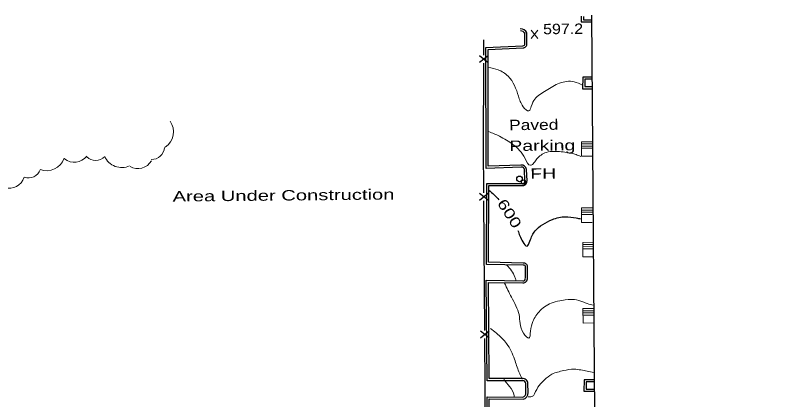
# Model space of a CAD drawing. Extents: x 2361708 to 2370558, y 6977955 to 6991887.
# Drawn here: x 2370009.4 to 2370362, y 6991709.5 to 6991887.2 of the extents above; entities that cross this region are included whole.
import ezdxf
from ezdxf.enums import TextEntityAlignment as Align

# ---------------------------------------------------------------- set-up
doc = ezdxf.new("R2010")
doc.units = 0
doc.header["$LTSCALE"] = 1.9
for name, color, linetype, lineweight in [('11', 7, 'Continuous', 25), ('12', 7, 'Continuous', 25), ('16', 7, 'Continuous', 13), ('17', 7, 'Continuous', 25), ('2', 7, 'Continuous', 25), ('20', 7, 'Continuous', 25), ('29', 7, 'Continuous', 13), ('31', 7, 'Continuous', 13), ('35', 7, 'Continuous', 13), ('7', 7, 'Continuous', 25)]:
    doc.layers.add(name, color=color, linetype=linetype, lineweight=lineweight)

msp = doc.modelspace()

# ---------------------------------------------------------------- linework, layer by layer
at = {"layer": '11'}
msp.add_lwpolyline([(2370275.478, 6991887.168), (2370277.231, 6991662.074), (2370312.869, 6991662.354), (2370313.534, 6991577.766), (2370361.963, 6991578.147)], dxfattribs=at)
at = {"layer": '16'}
for p, q in [((2370270.804, 6991828.741), (2370275.744, 6991828.758)), ((2370270.804, 6991828.741), (2370270.827, 6991822.051)), ((2370270.803, 6991827.741), (2370275.743, 6991827.758)), ((2370270.812, 6991825.741), (2370275.752, 6991825.758)), ((2370270.813, 6991826.741), (2370275.753, 6991826.758)), ((2370270.827, 6991822.051), (2370275.768, 6991822.068)), ((2370270.874, 6991797.16), (2370275.814, 6991797.178)), ((2370270.875, 6991798.16), (2370275.815, 6991798.177)), ((2370270.875, 6991798.16), (2370270.898, 6991791.47)), ((2370270.883, 6991795.16), (2370275.823, 6991795.177)), ((2370270.884, 6991796.16), (2370275.824, 6991796.178)), ((2370270.898, 6991791.47), (2370275.839, 6991791.488)), ((2370271.496, 6991782.256), (2370276.436, 6991782.273)), ((2370271.496, 6991782.256), (2370271.52, 6991775.566)), ((2370271.495, 6991781.255), (2370276.436, 6991781.272)), ((2370271.505, 6991780.255), (2370276.445, 6991780.273)), ((2370271.505, 6991779.255), (2370276.445, 6991779.272)), ((2370271.52, 6991775.566), (2370276.46, 6991775.582)), ((2370271.567, 6991751.675), (2370276.508, 6991751.692)), ((2370271.567, 6991751.675), (2370271.591, 6991744.985)), ((2370271.567, 6991750.675), (2370276.507, 6991750.692)), ((2370271.575, 6991748.675), (2370276.516, 6991748.692)), ((2370271.576, 6991749.675), (2370276.516, 6991749.692)), ((2370271.591, 6991744.985), (2370276.531, 6991745.001))]:
    msp.add_line(p, q, dxfattribs=at)
at = {"layer": '17'}
for p, q in [((2370225.811, 6991868.675), (2370225.843, 6991875.846)), ((2370227.773, 6991868.464), (2370223.764, 6991865.285)), ((2370227.764, 6991865.263), (2370223.783, 6991868.486)), ((2370227.749, 6991801.69), (2370223.729, 6991804.862)), ((2370227.729, 6991804.89), (2370223.749, 6991801.662)), ((2370226.212, 6991741.473), (2370225.781, 6991801.471)), ((2370228.204, 6991738.091), (2370224.184, 6991741.263)), ((2370228.184, 6991741.291), (2370224.205, 6991738.063))]:
    msp.add_line(p, q, dxfattribs=at)
for points in [[(2370225.757, 6991805.071), (2370225.607, 6991826.021), (2370225.796, 6991865.075)], [(2370226.687, 6991677.874), (2370226.559, 6991693.413), (2370226.237, 6991737.872)]]:
    msp.add_lwpolyline(points, dxfattribs=at)
at = {"layer": '2'}
for p, q in [((2370242.626, 6991880.905), (2370242.606, 6991880.905)), ((2370244.7, 6991874.165), (2370244.734, 6991879.045)), ((2370245.66, 6991874.154), (2370245.694, 6991879.035)), ((2370244.784, 6991810.663), (2370244.564, 6991815.941)), ((2370245.744, 6991810.702), (2370245.524, 6991815.98)), ((2370244.981, 6991765.842), (2370245.052, 6991770.983)), ((2370245.941, 6991765.831), (2370246.012, 6991770.972)), ((2370245.216, 6991712.822), (2370245.206, 6991717.042)), ((2370246.176, 6991712.821), (2370246.166, 6991717.041))]:
    msp.add_line(p, q, dxfattribs=at)
for points in [[(2370270.802, 6991886.714), (2370270.797, 6991884.084), (2370275.517, 6991884.089)], [(2370271.763, 6991886.523), (2370271.758, 6991885.043), (2370275.518, 6991885.049)], [(2370242.964, 6991816.995), (2370226.889, 6991816.422), (2370226.768, 6991872.234), (2370243.85, 6991873.057)], [(2370242.935, 6991817.956), (2370227.849, 6991817.422), (2370227.726, 6991871.323), (2370243.9, 6991872.097)], [(2370275.76, 6991858.54), (2370271.42, 6991858.549), (2370271.41, 6991853.238), (2370275.811, 6991853.24)], [(2370275.759, 6991857.58), (2370272.379, 6991857.587), (2370272.371, 6991854.198), (2370275.812, 6991854.2)], [(2370243.885, 6991771.672), (2370227.031, 6991772.092), (2370227.085, 6991809.434), (2370244.205, 6991809.517)], [(2370243.907, 6991772.633), (2370227.992, 6991773.031), (2370228.044, 6991808.483), (2370244.214, 6991808.557)], [(2370243.523, 6991718.326), (2370227.332, 6991718.322), (2370226.921, 6991764.73), (2370243.794, 6991764.441)], [(2370243.524, 6991719.286), (2370228.283, 6991719.281), (2370227.89, 6991763.75), (2370243.773, 6991763.481)], [(2370276.511, 6991718.75), (2370272.04, 6991718.758), (2370272.031, 6991713.447), (2370277.041, 6991713.445)], [(2370276.51, 6991717.79), (2370272.999, 6991717.797), (2370272.992, 6991714.406), (2370277.042, 6991714.405)], [(2370253.365, 6991476.548), (2370228.896, 6991474.205), (2370228.668, 6991551.707), (2370227.893, 6991644.754), (2370227.343, 6991710.942), (2370243.886, 6991710.719)], [(2370253.276, 6991477.508), (2370229.856, 6991475.264), (2370229.628, 6991551.716), (2370228.853, 6991644.763), (2370228.312, 6991709.971), (2370243.875, 6991709.759)]]:
    msp.add_lwpolyline(points, dxfattribs=at)
for centre, radius, start, end in [((2370242.79, 6991877.724), 3.186, 24.29342, 92.95269), ((2370242.79, 6991877.724), 2.226, 24.29342, 91.91977), ((2370243.782, 6991873.98), 0.927, 273.57338, 5.28291), ((2370243.782, 6991873.98), 1.887, 273.57338, 5.28291), ((2370243.218, 6991815.642), 2.331, 8.34559, 96.9638), ((2370243.218, 6991815.642), 1.371, 8.34559, 96.9638), ((2370243.644, 6991810.581), 1.143, 285.74439, 3.29834), ((2370243.644, 6991810.581), 2.103, 285.74439, 3.29834), ((2370244.164, 6991770.792), 1.857, 5.56425, 97.9678), ((2370244.164, 6991770.792), 0.897, 5.56425, 97.9678), ((2370243.736, 6991765.69), 1.25, 270.98434, 3.66801), ((2370243.736, 6991765.69), 2.21, 270.98434, 3.66801), ((2370243.801, 6991716.935), 2.367, 2.58053, 96.70524), ((2370243.801, 6991716.935), 1.407, 2.58053, 96.70524), ((2370243.291, 6991712.593), 1.933, 281.65082, 4.52782), ((2370243.291, 6991712.593), 2.893, 281.65082, 4.52782)]:
    msp.add_arc(centre, radius, start, end, dxfattribs=at)
at = {"layer": '20'}
msp.add_circle((2370242.256, 6991811.579), 1.3, dxfattribs=at)
at = {"layer": '29'}
for centre, radius, start, end in [((2370073.699, 6991833.379), 8.719, 304.21542, 34.21542), ((2370072.446, 6991826.36), 5.809, 267.28929, 357.28929), ((2370023.813, 6991824.071), 8.719, 250.13516, 340.13516), ((2370036.628, 6991826.553), 7.269, 232.19623, 322.19623), ((2370046.466, 6991825.865), 5.809, 225.91759, 315.91759), ((2370058.639, 6991825.509), 8.719, 204.04799, 294.04799), ((2370065.984, 6991823.588), 7.269, 240.28718, 330.28718), ((2370015.492, 6991817.793), 5.809, 250.13516, 340.13516), ((2370006.526, 6991814.472), 7.269, 253.02866, 343.02866)]:
    msp.add_arc(centre, radius, start, end, dxfattribs=at)
at = {"layer": '31'}
for p, q in [((2370250.719, 6991876.423), (2370247.602, 6991880.273)), ((2370247.639, 6991876.393), (2370250.682, 6991880.302))]:
    msp.add_line(p, q, dxfattribs=at)
at = {"layer": '31', "lineweight": 25}
for points in [[(2370228.004, 6991806.443), (2370230.616, 6991804.177), (2370232.727, 6991801.967)], [(2370241.523, 6991787.711), (2370243.742, 6991782.491), (2370245.722, 6991780.5), (2370247.03, 6991782.793), (2370249.445, 6991787.506), (2370257.445, 6991792.792), (2370263.373, 6991794.119), (2370268.409, 6991793.507), (2370270.712, 6991793.169)]]:
    msp.add_spline(points, degree=3, dxfattribs=at)
at = {"layer": '35'}
for points in [[(2370227.945, 6991863.105), (2370232.346, 6991861.967), (2370236.973, 6991859.061), (2370241.752, 6991849.756), (2370243.949, 6991844.917), (2370246.597, 6991842.941), (2370247.687, 6991845.082), (2370249.355, 6991848.468), (2370254.517, 6991852.417), (2370260.795, 6991855.837), (2370267.42, 6991856.44), (2370271.436, 6991854.789)], [(2370228.007, 6991833.404), (2370232.957, 6991831.291), (2370239.244, 6991827.441), (2370244.836, 6991820.943), (2370247.286, 6991817.877), (2370248.51, 6991818.508), (2370249.923, 6991820.332), (2370253.922, 6991823.54), (2370260.706, 6991824.195), (2370267.337, 6991823.108), (2370269.474, 6991822.378), (2370270.538, 6991821.938)], [(2370236.435, 6991771.721), (2370238.579, 6991769.162), (2370240.158, 6991766.177), (2370240.572, 6991764.69)], [(2370235.394, 6991763.371), (2370238.525, 6991756.96), (2370242.032, 6991748.884), (2370244.165, 6991740.223), (2370246.536, 6991737.986), (2370247.346, 6991741.164), (2370248.433, 6991745.724), (2370251.795, 6991750.746), (2370257.729, 6991754.503), (2370261.851, 6991755.463), (2370267.598, 6991755.777), (2370271.517, 6991754.805), (2370273.536, 6991753.944), (2370276.424, 6991753.161)], [(2370228.852, 6991742.528), (2370231.594, 6991740.294), (2370236.32, 6991735.468), (2370239.939, 6991728.232), (2370241.974, 6991722.442), (2370243.527, 6991719.016)], [(2370246.324, 6991710.913), (2370248.391, 6991711.222), (2370249.141, 6991712.33), (2370251.364, 6991716.171), (2370253.809, 6991718.804), (2370257.215, 6991721.337), (2370262.66, 6991722.978), (2370267.464, 6991723.664), (2370270.537, 6991723.283), (2370276.499, 6991722.06)], [(2370234.938, 6991718.845), (2370237.618, 6991715.65), (2370239.749, 6991711.43), (2370239.847, 6991710.521)]]:
    msp.add_spline(points, degree=3, dxfattribs=at)
at = {"layer": '7'}
msp.add_circle((2370244.1, 6991810.096), 1, dxfattribs=at)

# ---------------------------------------------------------------- texts
at = {"layer": '12', "width": 1.45}
msp.add_text('Area Under Construction', height=4.8, rotation=0.545, dxfattribs=at).set_placement((2370082.078, 6991801.084))
at = {"layer": '2'}
for s, width, p in [('Paved', 1.25, (2370237.471, 6991834.064)), ('Parking', 1.4, (2370237.563, 6991824.464))]:
    msp.add_text(s, height=4.8, rotation=0.545, dxfattribs=dict(at, width=width)).set_placement(p)
at = {"layer": '20', "width": 1.4}
msp.add_text('  FH', height=4.8, rotation=0.545, dxfattribs=at).set_placement((2370242.246, 6991811.569))
at = {"layer": '31', "width": 1.15}
msp.add_text('597.2', height=4.8, rotation=0.545, dxfattribs=at).set_placement((2370253.16, 6991878.386))
at = {"layer": '31', "width": 1.35}
msp.add_text(' 600 ', height=4.8, rotation=302.614, dxfattribs=at).set_placement((2370235.618, 6991794.29), align=Align.CENTER)

doc.saveas('drawing.dxf')
